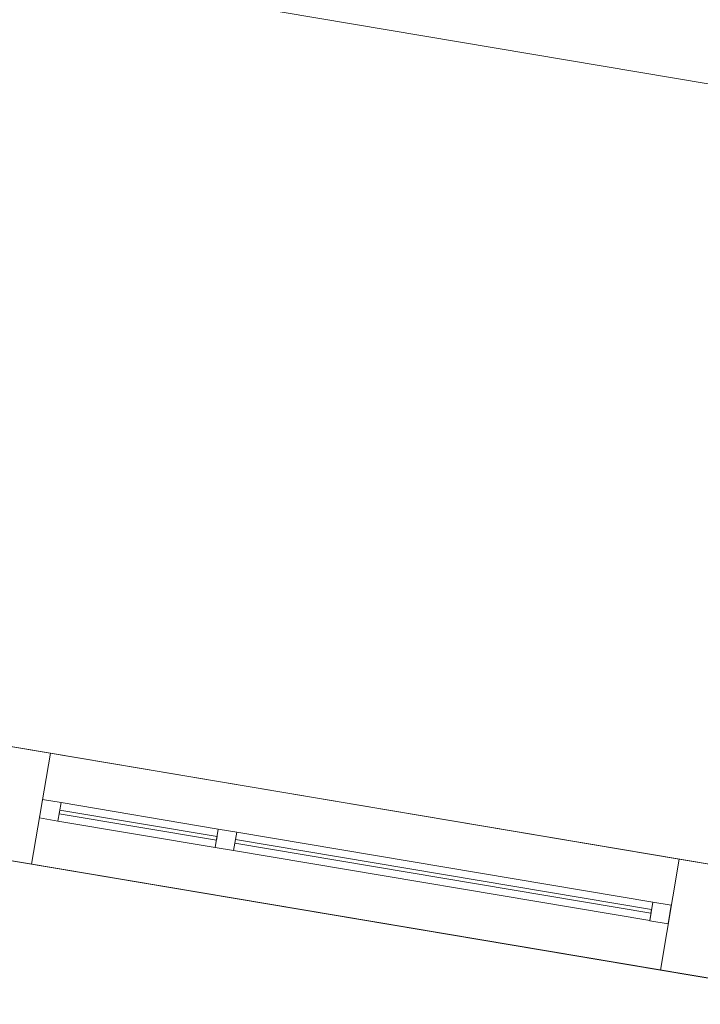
# Model space of a CAD drawing. Header units: millimetres. Extents: x -430348 to -225823, y -86243 to 5084.
# Tile 958 of 1056: x -341056 to -339242, y -12736 to -10112. Entities that reach past the tile are written whole.
import ezdxf

# ---------------------------------------------------------------- set-up
doc = ezdxf.new("R2010")
doc.units = ezdxf.units.MM
for name, color, linetype, lineweight in [('A-GLAZ-CURT', 52, 'Continuous', 9), ('A-GLAZ-CWMG', 51, 'Continuous', 9), ('A-ROOF', 132, 'Continuous', 9), ('A-WALL', 113, 'Continuous', 9)]:
    doc.layers.add(name, color=color, linetype=linetype, lineweight=lineweight)

# ---------------------------------------------------------------- blocks, each defined once
blk = doc.blocks.new('System Panel - Glazed-518846-_3D_ Copy 1')
at = {"layer": 'A-GLAZ-CURT', "transparency": 33554471}
mesh = blk.add_polyface(dxfattribs=at)
corners = [(-562.5, 5), (-562.5, 5, 559.1), (-562.5, 5, 909.1), (562.5, 5, 909.1), (562.5, 5, 559.1), (562.5, 5)]
mesh.append_faces([[corners[k] for k in face] for face in [(2, 3, 4, 1)]], dxfattribs={"vtx2": -1})
mesh.append_faces([[corners[k] for k in face] for face in [(4, 5, 0, 1)]], dxfattribs={"vtx3": -1})
mesh = blk.add_polyface(dxfattribs=at)
corners = [(562.5, -5), (-562.5, -5), (-562.5, 5), (562.5, 5)]
mesh.append_faces([[corners[k] for k in face] for face in [(3, 0, 1, 2)]])
mesh = blk.add_polyface(dxfattribs=at)
corners = [(-562.5, -5, 909.1), (562.5, -5, 909.1), (562.5, 5, 909.1), (-562.5, 5, 909.1)]
mesh.append_faces([[corners[k] for k in face] for face in [(0, 1, 2, 3)]])
mesh = blk.add_polyface(dxfattribs=at)
corners = [(-562.5, -5, 559.1), (-562.5, -5, 909.1), (-562.5, 5, 909.1), (-562.5, 5, 559.1)]
mesh.append_faces([[corners[k] for k in face] for face in [(3, 0, 1, 2)]])
mesh = blk.add_polyface(dxfattribs=at)
corners = [(-562.5, -5), (-562.5, -5, 559.1), (-562.5, 5, 559.1), (-562.5, 5)]
mesh.append_faces([[corners[k] for k in face] for face in [(3, 0, 1, 2)]])
mesh = blk.add_polyface(dxfattribs=at)
corners = [(562.5, -5, 559.1), (562.5, -5), (562.5, 5), (562.5, 5, 559.1)]
mesh.append_faces([[corners[k] for k in face] for face in [(3, 0, 1, 2)]])
mesh = blk.add_polyface(dxfattribs=at)
corners = [(562.5, -5, 909.1), (562.5, -5, 559.1), (562.5, 5, 559.1), (562.5, 5, 909.1)]
mesh.append_faces([[corners[k] for k in face] for face in [(3, 0, 1, 2)]])
mesh = blk.add_polyface(dxfattribs=at)
corners = [(-562.5, -5), (562.5, -5), (562.5, -5, 559.1), (562.5, -5, 909.1), (-562.5, -5, 909.1), (-562.5, -5, 559.1)]
mesh.append_faces([[corners[k] for k in face] for face in [(3, 4, 5, 2)]], dxfattribs={"vtx2": -1})
mesh.append_faces([[corners[k] for k in face] for face in [(5, 0, 1, 2)]], dxfattribs={"vtx3": -1})
blk = doc.blocks.new('Rectangular Mullion - 50mm x 50mm-518813-_3D_ Copy 1')
at = {"layer": 'A-GLAZ-CWMG'}
mesh = blk.add_polyface(dxfattribs=at)
corners = [(0, 25), (-50, 25), (-50, -25), (0, -25)]
mesh.append_faces([[corners[k] for k in face] for face in [(2, 3, 0, 1)]])
mesh = blk.add_polyface(dxfattribs=at)
corners = [(-50, 25), (0, 25), (0, 25, -400), (-50, 25, -400)]
mesh.append_faces([[corners[k] for k in face] for face in [(0, 1, 2, 3)]])
mesh = blk.add_polyface(dxfattribs=at)
corners = [(-50, -25), (-50, 25), (-50, 25, -400), (-50, -25, -400)]
mesh.append_faces([[corners[k] for k in face] for face in [(0, 1, 2, 3)]])
mesh = blk.add_polyface(dxfattribs=at)
corners = [(0, 25), (0, -25), (0, -25, -400), (0, 25, -400)]
mesh.append_faces([[corners[k] for k in face] for face in [(0, 1, 2, 3)]])
mesh = blk.add_polyface(dxfattribs=at)
corners = [(0, -25), (-50, -25), (-50, -25, -400), (0, -25, -400)]
mesh.append_faces([[corners[k] for k in face] for face in [(0, 1, 2, 3)]])
blk = doc.blocks.new('Rectangular Mullion - 50mm x 50mm-518801-_3D_ Copy 1')
at = {"layer": 'A-GLAZ-CWMG'}
mesh = blk.add_polyface(dxfattribs=at)
corners = [(0, 25), (-50, 25), (-50, -25), (0, -25)]
mesh.append_faces([[corners[k] for k in face] for face in [(2, 3, 0, 1)]])
mesh = blk.add_polyface(dxfattribs=at)
corners = [(0, 25, -425), (0, -25, -425), (-50, -25, -425), (-50, 25, -425)]
mesh.append_faces([[corners[k] for k in face] for face in [(0, 1, 2, 3)]])
mesh = blk.add_polyface(dxfattribs=at)
corners = [(-50, 25), (0, 25), (0, 25, -425), (-50, 25, -425)]
mesh.append_faces([[corners[k] for k in face] for face in [(3, 0, 1, 2)]])
mesh = blk.add_polyface(dxfattribs=at)
corners = [(-50, -25), (-50, 25), (-50, 25, -425), (-50, -25, -425)]
mesh.append_faces([[corners[k] for k in face] for face in [(3, 0, 1, 2)]])
mesh = blk.add_polyface(dxfattribs=at)
corners = [(0, 25), (0, -25), (0, -25, -425), (0, 25, -425)]
mesh.append_faces([[corners[k] for k in face] for face in [(3, 0, 1, 2)]])
mesh = blk.add_polyface(dxfattribs=at)
corners = [(0, -25), (-50, -25), (-50, -25, -425), (0, -25, -425)]
mesh.append_faces([[corners[k] for k in face] for face in [(3, 0, 1, 2)]])
blk = doc.blocks.new('Rectangular Mullion - 50mm x 50mm-518847-_3D_ Copy 1')
at = {"layer": 'A-GLAZ-CWMG'}
mesh = blk.add_polyface(dxfattribs=at)
corners = [(0, 25), (-50, 25), (-50, -25), (0, -25)]
mesh.append_faces([[corners[k] for k in face] for face in [(2, 3, 0, 1)]])
mesh = blk.add_polyface(dxfattribs=at)
corners = [(-50, 25), (0, 25), (0, 25, -609.1), (-50, 25, -609.1)]
mesh.append_faces([[corners[k] for k in face] for face in [(0, 1, 2, 3)]])
mesh = blk.add_polyface(dxfattribs=at)
corners = [(-50, -25), (-50, 25), (-50, 25, -609.1), (-50, -25, -609.1)]
mesh.append_faces([[corners[k] for k in face] for face in [(0, 1, 2, 3)]])
mesh = blk.add_polyface(dxfattribs=at)
corners = [(0, 25), (0, -25), (0, -25, -609.1), (0, 25, -609.1)]
mesh.append_faces([[corners[k] for k in face] for face in [(0, 1, 2, 3)]])
mesh = blk.add_polyface(dxfattribs=at)
corners = [(0, -25), (-50, -25), (-50, -25, -609.1), (0, -25, -609.1)]
mesh.append_faces([[corners[k] for k in face] for face in [(0, 1, 2, 3)]])
blk = doc.blocks.new('Rectangular Mullion - 50mm x 50mm-504923-_3D_ Copy 1')
at = {"layer": 'A-GLAZ-CWMG'}
mesh = blk.add_polyface(dxfattribs=at)
corners = [(0, 25), (-50, 25), (-50, -25), (0, -25)]
mesh.append_faces([[corners[k] for k in face] for face in [(2, 3, 0, 1)]])
mesh = blk.add_polyface(dxfattribs=at)
corners = [(0, 25, -1125), (0, -25, -1125), (-50, -25, -1125), (-50, 25, -1125)]
mesh.append_faces([[corners[k] for k in face] for face in [(0, 1, 2, 3)]])
mesh = blk.add_polyface(dxfattribs=at)
corners = [(-50, 25), (0, 25), (0, 25, -1125), (-50, 25, -1125)]
mesh.append_faces([[corners[k] for k in face] for face in [(0, 1, 2, 3)]])
mesh = blk.add_polyface(dxfattribs=at)
corners = [(-50, -25), (-50, 25), (-50, 25, -1125), (-50, -25, -1125)]
mesh.append_faces([[corners[k] for k in face] for face in [(0, 1, 2, 3)]])
mesh = blk.add_polyface(dxfattribs=at)
corners = [(0, 25), (0, -25), (0, -25, -1125), (0, 25, -1125)]
mesh.append_faces([[corners[k] for k in face] for face in [(0, 1, 2, 3)]])
mesh = blk.add_polyface(dxfattribs=at)
corners = [(0, -25), (-50, -25), (-50, -25, -1125), (0, -25, -1125)]
mesh.append_faces([[corners[k] for k in face] for face in [(0, 1, 2, 3)]])
blk = doc.blocks.new('System Panel - Glazed-518848-_3D_ Copy 1')
at = {"layer": 'A-GLAZ-CURT', "transparency": 33554471}
mesh = blk.add_polyface(dxfattribs=at)
corners = [(-212.5, 5), (-212.5, 5, 534.1), (212.5, 5, 534.1), (212.5, 5)]
mesh.append_faces([[corners[k] for k in face] for face in [(2, 3, 0, 1)]])
mesh = blk.add_polyface(dxfattribs=at)
corners = [(212.5, -5), (-212.5, -5), (-212.5, 5), (212.5, 5)]
mesh.append_faces([[corners[k] for k in face] for face in [(3, 0, 1, 2)]])
mesh = blk.add_polyface(dxfattribs=at)
corners = [(-212.5, -5, 534.1), (212.5, -5, 534.1), (212.5, 5, 534.1), (-212.5, 5, 534.1)]
mesh.append_faces([[corners[k] for k in face] for face in [(0, 1, 2, 3)]])
mesh = blk.add_polyface(dxfattribs=at)
corners = [(-212.5, -5), (-212.5, -5, 534.1), (-212.5, 5, 534.1), (-212.5, 5)]
mesh.append_faces([[corners[k] for k in face] for face in [(3, 0, 1, 2)]])
mesh = blk.add_polyface(dxfattribs=at)
corners = [(212.5, -5, 534.1), (212.5, -5), (212.5, 5), (212.5, 5, 534.1)]
mesh.append_faces([[corners[k] for k in face] for face in [(3, 0, 1, 2)]])
mesh = blk.add_polyface(dxfattribs=at)
corners = [(-212.5, -5), (212.5, -5), (212.5, -5, 534.1), (-212.5, -5, 534.1)]
mesh.append_faces([[corners[k] for k in face] for face in [(2, 3, 0, 1)]])
blk = doc.blocks.new('Rectangular Mullion - 50mm x 50mm-504920-_3D_ Copy 1')
at = {"layer": 'A-GLAZ-CWMG'}
mesh = blk.add_polyface(dxfattribs=at)
corners = [(0, 25), (-50, 25), (-50, -25), (0, -25)]
mesh.append_faces([[corners[k] for k in face] for face in [(2, 3, 0, 1)]])
mesh = blk.add_polyface(dxfattribs=at)
corners = [(0, 25, -1125), (0, -25, -1125), (-50, -25, -1125), (-50, 25, -1125)]
mesh.append_faces([[corners[k] for k in face] for face in [(0, 1, 2, 3)]])
mesh = blk.add_polyface(dxfattribs=at)
corners = [(-50, 25), (0, 25), (0, 25, -1125), (-50, 25, -1125)]
mesh.append_faces([[corners[k] for k in face] for face in [(0, 1, 2, 3)]])
mesh = blk.add_polyface(dxfattribs=at)
corners = [(-50, -25), (-50, 25), (-50, 25, -1125), (-50, -25, -1125)]
mesh.append_faces([[corners[k] for k in face] for face in [(0, 1, 2, 3)]])
mesh = blk.add_polyface(dxfattribs=at)
corners = [(0, 25), (0, -25), (0, -25, -1125), (0, 25, -1125)]
mesh.append_faces([[corners[k] for k in face] for face in [(0, 1, 2, 3)]])
mesh = blk.add_polyface(dxfattribs=at)
corners = [(0, -25), (-50, -25), (-50, -25, -1125), (0, -25, -1125)]
mesh.append_faces([[corners[k] for k in face] for face in [(0, 1, 2, 3)]])
blk = doc.blocks.new('Rectangular Mullion - 50mm x 50mm-518462-_3D_ Copy 1')
at = {"layer": 'A-GLAZ-CWMG'}
mesh = blk.add_polyface(dxfattribs=at)
corners = [(0, 25), (-50, 25), (-50, -25), (0, -25)]
mesh.append_faces([[corners[k] for k in face] for face in [(2, 3, 0, 1)]])
mesh = blk.add_polyface(dxfattribs=at)
corners = [(0, 25, -425), (0, -25, -425), (-50, -25, -425), (-50, 25, -425)]
mesh.append_faces([[corners[k] for k in face] for face in [(0, 1, 2, 3)]])
mesh = blk.add_polyface(dxfattribs=at)
corners = [(-50, 25), (0, 25), (0, 25, -425), (-50, 25, -425)]
mesh.append_faces([[corners[k] for k in face] for face in [(0, 1, 2, 3)]])
mesh = blk.add_polyface(dxfattribs=at)
corners = [(-50, -25), (-50, 25), (-50, 25, -425), (-50, -25, -425)]
mesh.append_faces([[corners[k] for k in face] for face in [(0, 1, 2, 3)]])
mesh = blk.add_polyface(dxfattribs=at)
corners = [(0, 25), (0, -25), (0, -25, -425), (0, 25, -425)]
mesh.append_faces([[corners[k] for k in face] for face in [(0, 1, 2, 3)]])
mesh = blk.add_polyface(dxfattribs=at)
corners = [(0, -25), (-50, -25), (-50, -25, -425), (0, -25, -425)]
mesh.append_faces([[corners[k] for k in face] for face in [(0, 1, 2, 3)]])
blk = doc.blocks.new('System Panel - Glazed-518811-_3D_ Copy 1')
at = {"layer": 'A-GLAZ-CURT', "transparency": 33554471}
mesh = blk.add_polyface(dxfattribs=at)
corners = [(-212.5, 5), (-212.5, 5, 325), (212.5, 5, 325), (212.5, 5)]
mesh.append_faces([[corners[k] for k in face] for face in [(2, 3, 0, 1)]])
mesh = blk.add_polyface(dxfattribs=at)
corners = [(212.5, -5), (-212.5, -5), (-212.5, 5), (212.5, 5)]
mesh.append_faces([[corners[k] for k in face] for face in [(3, 0, 1, 2)]])
mesh = blk.add_polyface(dxfattribs=at)
corners = [(-212.5, -5, 325), (212.5, -5, 325), (212.5, 5, 325), (-212.5, 5, 325)]
mesh.append_faces([[corners[k] for k in face] for face in [(0, 1, 2, 3)]])
mesh = blk.add_polyface(dxfattribs=at)
corners = [(-212.5, -5), (-212.5, -5, 325), (-212.5, 5, 325), (-212.5, 5)]
mesh.append_faces([[corners[k] for k in face] for face in [(3, 0, 1, 2)]])
mesh = blk.add_polyface(dxfattribs=at)
corners = [(212.5, -5, 325), (212.5, -5), (212.5, 5), (212.5, 5, 325)]
mesh.append_faces([[corners[k] for k in face] for face in [(3, 0, 1, 2)]])
mesh = blk.add_polyface(dxfattribs=at)
corners = [(-212.5, -5), (212.5, -5), (212.5, -5, 325), (-212.5, -5, 325)]
mesh.append_faces([[corners[k] for k in face] for face in [(2, 3, 0, 1)]])
blk = doc.blocks.new('Rectangular Mullion - 50mm x 50mm-518850-_3D_ Copy 1')
at = {"layer": 'A-GLAZ-CWMG'}
mesh = blk.add_polyface(dxfattribs=at)
corners = [(0, 25, -609.1), (0, -25, -609.1), (-50, -25, -609.1), (-50, 25, -609.1)]
mesh.append_faces([[corners[k] for k in face] for face in [(0, 1, 2, 3)]])
mesh = blk.add_polyface(dxfattribs=at)
corners = [(-50, 25), (0, 25), (0, 25, -609.1), (-50, 25, -609.1)]
mesh.append_faces([[corners[k] for k in face] for face in [(0, 1, 2, 3)]])
mesh = blk.add_polyface(dxfattribs=at)
corners = [(-50, -25), (-50, 25), (-50, 25, -609.1), (-50, -25, -609.1)]
mesh.append_faces([[corners[k] for k in face] for face in [(0, 1, 2, 3)]])
mesh = blk.add_polyface(dxfattribs=at)
corners = [(0, 25), (0, -25), (0, -25, -609.1), (0, 25, -609.1)]
mesh.append_faces([[corners[k] for k in face] for face in [(0, 1, 2, 3)]])
mesh = blk.add_polyface(dxfattribs=at)
corners = [(0, -25), (-50, -25), (-50, -25, -609.1), (0, -25, -609.1)]
mesh.append_faces([[corners[k] for k in face] for face in [(0, 1, 2, 3)]])
blk = doc.blocks.new('Rectangular Mullion - 50mm x 50mm-224759-_3D_ Copy 1')
at = {"layer": 'A-GLAZ-CWMG'}
mesh = blk.add_polyface(dxfattribs=at)
corners = [(0, 25, -400), (0, -25, -400), (-50, -25, -400), (-50, 25, -400)]
mesh.append_faces([[corners[k] for k in face] for face in [(0, 1, 2, 3)]])
mesh = blk.add_polyface(dxfattribs=at)
corners = [(-50, 25), (0, 25), (0, 25, -400), (-50, 25, -400)]
mesh.append_faces([[corners[k] for k in face] for face in [(3, 0, 1, 2)]])
mesh = blk.add_polyface(dxfattribs=at)
corners = [(-50, -25), (-50, 25), (-50, 25, -400), (-50, -25, -400)]
mesh.append_faces([[corners[k] for k in face] for face in [(3, 0, 1, 2)]])
mesh = blk.add_polyface(dxfattribs=at)
corners = [(0, 25), (0, -25), (0, -25, -400), (0, 25, -400)]
mesh.append_faces([[corners[k] for k in face] for face in [(3, 0, 1, 2)]])
mesh = blk.add_polyface(dxfattribs=at)
corners = [(0, -25), (-50, -25), (-50, -25, -400), (0, -25, -400)]
mesh.append_faces([[corners[k] for k in face] for face in [(3, 0, 1, 2)]])
blk = doc.blocks.new('Rectangular Mullion - 50mm x 50mm-518845-_3D_ Copy 1')
at = {"layer": 'A-GLAZ-CWMG'}
mesh = blk.add_polyface(dxfattribs=at)
corners = [(25, 25), (-25, 25), (-25, -25), (25, -25)]
mesh.append_faces([[corners[k] for k in face] for face in [(2, 3, 0, 1)]])
mesh = blk.add_polyface(dxfattribs=at)
corners = [(-25, 25), (25, 25), (25, 25, -609.1), (-25, 25, -609.1)]
mesh.append_faces([[corners[k] for k in face] for face in [(0, 1, 2, 3)]])
mesh = blk.add_polyface(dxfattribs=at)
corners = [(-25, -25), (-25, 25), (-25, 25, -609.1), (-25, -25, -609.1)]
mesh.append_faces([[corners[k] for k in face] for face in [(0, 1, 2, 3)]])
mesh = blk.add_polyface(dxfattribs=at)
corners = [(25, 25), (25, -25), (25, -25, -609.1), (25, 25, -609.1)]
mesh.append_faces([[corners[k] for k in face] for face in [(0, 1, 2, 3)]])
mesh = blk.add_polyface(dxfattribs=at)
corners = [(25, -25), (-25, -25), (-25, -25, -609.1), (25, -25, -609.1)]
mesh.append_faces([[corners[k] for k in face] for face in [(0, 1, 2, 3)]])
blk = doc.blocks.new('Rectangular Mullion - 50mm x 50mm-518804-_3D_ Copy 1')
at = {"layer": 'A-GLAZ-CWMG'}
mesh = blk.add_polyface(dxfattribs=at)
corners = [(25, 25), (-25, 25), (-25, -25), (25, -25)]
mesh.append_faces([[corners[k] for k in face] for face in [(2, 3, 0, 1)]])
mesh = blk.add_polyface(dxfattribs=at)
corners = [(25, 25, -425), (25, -25, -425), (-25, -25, -425), (-25, 25, -425)]
mesh.append_faces([[corners[k] for k in face] for face in [(0, 1, 2, 3)]])
mesh = blk.add_polyface(dxfattribs=at)
corners = [(-25, 25), (25, 25), (25, 25, -425), (-25, 25, -425)]
mesh.append_faces([[corners[k] for k in face] for face in [(3, 0, 1, 2)]])
mesh = blk.add_polyface(dxfattribs=at)
corners = [(-25, -25), (-25, 25), (-25, 25, -425), (-25, -25, -425)]
mesh.append_faces([[corners[k] for k in face] for face in [(3, 0, 1, 2)]])
mesh = blk.add_polyface(dxfattribs=at)
corners = [(25, 25), (25, -25), (25, -25, -425), (25, 25, -425)]
mesh.append_faces([[corners[k] for k in face] for face in [(3, 0, 1, 2)]])
mesh = blk.add_polyface(dxfattribs=at)
corners = [(25, -25), (-25, -25), (-25, -25, -425), (25, -25, -425)]
mesh.append_faces([[corners[k] for k in face] for face in [(3, 0, 1, 2)]])
blk = doc.blocks.new('Rectangular Mullion - 50mm x 50mm-518806-_3D_ Copy 1')
at = {"layer": 'A-GLAZ-CWMG'}
mesh = blk.add_polyface(dxfattribs=at)
corners = [(25, 25, -400), (25, -25, -400), (-25, -25, -400), (-25, 25, -400)]
mesh.append_faces([[corners[k] for k in face] for face in [(0, 1, 2, 3)]])
mesh = blk.add_polyface(dxfattribs=at)
corners = [(-25, 25), (25, 25), (25, 25, -400), (-25, 25, -400)]
mesh.append_faces([[corners[k] for k in face] for face in [(0, 1, 2, 3)]])
mesh = blk.add_polyface(dxfattribs=at)
corners = [(-25, -25), (-25, 25), (-25, 25, -400), (-25, -25, -400)]
mesh.append_faces([[corners[k] for k in face] for face in [(0, 1, 2, 3)]])
mesh = blk.add_polyface(dxfattribs=at)
corners = [(25, 25), (25, -25), (25, -25, -400), (25, 25, -400)]
mesh.append_faces([[corners[k] for k in face] for face in [(0, 1, 2, 3)]])
mesh = blk.add_polyface(dxfattribs=at)
corners = [(25, -25), (-25, -25), (-25, -25, -400), (25, -25, -400)]
mesh.append_faces([[corners[k] for k in face] for face in [(0, 1, 2, 3)]])

msp = doc.modelspace()

# ---------------------------------------------------------------- block references
at = {"layer": 'A-GLAZ-CURT', "transparency": 33554471, "rotation": 170.4526997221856}
for name, p in [('System Panel - Glazed-518848-_3D_ Copy 1', (-340740.6, -12258.8, 59798.5)), ('System Panel - Glazed-518811-_3D_ Copy 1', (-340740.6, -12258.8, 60382.6)), ('System Panel - Glazed-518846-_3D_ Copy 1', (-339927.1, -12395.6, 59798.5))]:
    msp.add_blockref(name, p, dxfattribs=at)
at = {"layer": 'A-GLAZ-CWMG', "extrusion": (0, 0, -1), "rotation": 9.547300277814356}
for name, p in [('Rectangular Mullion - 50mm x 50mm-518847-_3D_ Copy 1', (340999.5, -12215.2, -59748.5)), ('Rectangular Mullion - 50mm x 50mm-224759-_3D_ Copy 1', (340999.5, -12215.2, -60357.6)), ('Rectangular Mullion - 50mm x 50mm-518845-_3D_ Copy 1', (340506.4, -12298.1, -59748.5)), ('Rectangular Mullion - 50mm x 50mm-518806-_3D_ Copy 1', (340506.4, -12298.1, -60357.6))]:
    msp.add_blockref(name, p, dxfattribs=at)
at = {"layer": 'A-GLAZ-CWMG', "extrusion": (-0.986149, 0.165862, 0), "rotation": 90}
for name, p in [('Rectangular Mullion - 50mm x 50mm-518801-_3D_ Copy 1', (68604.8, 60757.6, 334200.3)), ('Rectangular Mullion - 50mm x 50mm-518804-_3D_ Copy 1', (68604.8, 60357.6, 334200.3)), ('Rectangular Mullion - 50mm x 50mm-504920-_3D_ Copy 1', (68604.8, 60757.6, 333725.3))]:
    msp.add_blockref(name, p, dxfattribs=at)
at = {"layer": 'A-GLAZ-CWMG', "extrusion": (0.986149, -0.165862, 0), "rotation": 270}
for name, p in [('Rectangular Mullion - 50mm x 50mm-518462-_3D_ Copy 1', (-68604.8, 59748.5, -333775.3)), ('Rectangular Mullion - 50mm x 50mm-504923-_3D_ Copy 1', (-68604.8, 59748.5, -332600.3))]:
    msp.add_blockref(name, p, dxfattribs=at)
at = {"layer": 'A-GLAZ-CWMG', "rotation": 350.4526997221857}
for name, p in [('Rectangular Mullion - 50mm x 50mm-518813-_3D_ Copy 1', (-339323.1, -12497.2, 60757.6)), ('Rectangular Mullion - 50mm x 50mm-518850-_3D_ Copy 1', (-339323.1, -12497.2, 60357.6))]:
    msp.add_blockref(name, p, dxfattribs=at)

# ---------------------------------------------------------------- meshes
at = {"layer": 'A-ROOF'}
mesh = msp.add_polyface(dxfattribs=at)
corners = [(-361590.3, -6521.1, 63357.6), (-337133.8, -10634.5, 63357.6), (-340055.7, -6543.2, 65907.6), (-342226.2, -6178.1, 65907.6), (-342319.5, -6732.4, 65503.9), (-343123.2, -6597.3, 65503.9), (-343029.9, -6043, 65907.6), (-354474.2, -4118.1, 65907.6), (-354567.4, -4672.4, 65503.9), (-355371.1, -4537.3, 65503.9), (-355277.9, -3983, 65907.6), (-357333, -3637.3, 65907.6)]
mesh.append_faces([[corners[k] for k in face] for face in [(4, 1, 2, 3)]], dxfattribs={"vtx0": -1})
mesh.append_faces([[corners[k] for k in face] for face in [(1, 4, 5, 8)]], dxfattribs={"vtx0": -1, "vtx2": -1, "vtx3": -1})
mesh.append_faces([[corners[k] for k in face] for face in [(11, 0, 9, 10)]], dxfattribs={"vtx1": -1})
mesh.append_faces([[corners[k] for k in face] for face in [(8, 9, 0, 1)]], dxfattribs={"vtx1": -1, "vtx3": -1})
mesh.append_faces([[corners[k] for k in face] for face in [(6, 7, 8, 5)]], dxfattribs={"vtx2": -1})
mesh = msp.add_polyface(dxfattribs=at)
corners = [(-337133.8, -10634.5, 63257.6), (-361590.3, -6521.1, 63257.6), (-357333, -3637.3, 65807.6), (-355277.9, -3983, 65807.6), (-355371.1, -4537.3, 65403.9), (-354567.4, -4672.4, 65403.9), (-354474.2, -4118.1, 65807.6), (-343029.9, -6043, 65807.6), (-343123.2, -6597.3, 65403.9), (-342319.5, -6732.4, 65403.9), (-342226.2, -6178.1, 65807.6), (-340055.7, -6543.2, 65807.6)]
mesh.append_faces([[corners[k] for k in face] for face in [(4, 1, 2, 3)]], dxfattribs={"vtx0": -1})
mesh.append_faces([[corners[k] for k in face] for face in [(1, 4, 5, 0)]], dxfattribs={"vtx0": -1, "vtx2": -1})
mesh.append_faces([[corners[k] for k in face] for face in [(11, 0, 9, 10)]], dxfattribs={"vtx1": -1})
mesh.append_faces([[corners[k] for k in face] for face in [(8, 9, 0, 5)]], dxfattribs={"vtx1": -1, "vtx2": -1, "vtx3": -1})
mesh.append_faces([[corners[k] for k in face] for face in [(5, 6, 7, 8)]], dxfattribs={"vtx3": -1})
mesh = msp.add_polyface(dxfattribs=at)
corners = [(-337133.8, -10634.5, 63357.6), (-335956.2, -3632.8, 63357.6), (-340055.7, -6543.2, 65907.6)]
mesh.append_faces([[corners[k] for k in face] for face in [(0, 1, 2)]])
mesh = msp.add_polyface(dxfattribs=at)
corners = [(-335956.2, -3632.8, 63257.6), (-337133.8, -10634.5, 63257.6), (-340055.7, -6543.2, 65807.6)]
mesh.append_faces([[corners[k] for k in face] for face in [(2, 0, 1)]])
mesh = msp.add_polyface(dxfattribs=at)
corners = [(-361590.3, -6521.1, 63357.6), (-361590.3, -6521.1, 63257.6), (-337133.8, -10634.5, 63257.6), (-337133.8, -10634.5, 63357.6)]
mesh.append_faces([[corners[k] for k in face] for face in [(0, 1, 2, 3)]])
mesh = msp.add_polyface(dxfattribs=at)
corners = [(-342355.7, -12139.2, 61057.6), (-341899.6, -9427.3, 61057.6), (-337560.5, -10157.1, 61057.6), (-338805.1, -12736.4, 61057.6)]
mesh.append_faces([[corners[k] for k in face] for face in [(3, 0, 1, 2)]])
mesh = msp.add_polyface(dxfattribs=at)
corners = [(-341899.6, -9427.3, 61157.6), (-342355.7, -12139.2, 61157.6), (-338805.1, -12736.4, 61157.6), (-337560.5, -10157.1, 61157.6)]
mesh.append_faces([[corners[k] for k in face] for face in [(0, 1, 2, 3)]])
mesh = msp.add_polyface(dxfattribs=at)
corners = [(-341899.6, -9427.3, 61157.6), (-337560.5, -10157.1, 61157.6), (-337560.5, -10157.1, 61057.6), (-341899.6, -9427.3, 61057.6)]
mesh.append_faces([[corners[k] for k in face] for face in [(1, 2, 3, 0)]])
mesh = msp.add_polyface(dxfattribs=at)
corners = [(-338805.1, -12736.4, 61157.6), (-342355.7, -12139.2, 61157.6), (-342355.7, -12139.2, 61057.6), (-338805.1, -12736.4, 61057.6)]
mesh.append_faces([[corners[k] for k in face] for face in [(0, 1, 2, 3)]])
at = {"layer": 'A-WALL'}
mesh = msp.add_polyface(dxfattribs=at)
corners = [(-339163, -12676.2, 58457.6), (-342059.8, -12189, 58457.6), (-342010.1, -11893.1, 58457.6), (-339027.2, -12394.8, 58457.6)]
mesh.append_faces([[corners[k] for k in face] for face in [(0, 1, 2, 3)]])
mesh = msp.add_polyface(dxfattribs=at)
corners = [(-342059.8, -12189, 61057.6), (-339163, -12676.2, 61057.6), (-339027.2, -12394.8, 61057.6), (-342010.1, -11893.1, 61057.6)]
mesh.append_faces([[corners[k] for k in face] for face in [(3, 0, 1, 2)]])
mesh = msp.add_polyface(dxfattribs=at)
corners = [(-339027.2, -12394.8, 58457.6), (-342010.1, -11893.1, 58457.6), (-342010.1, -11893.1, 61057.6), (-339027.2, -12394.8, 61057.6), (-341171.9, -12034.1, 58607.6), (-341171.9, -12034.1, 60757.6), (-341911.5, -11909.7, 60757.6), (-341911.5, -11909.7, 58607.6), (-339298.2, -12349.3, 59748.5), (-339298.2, -12349.3, 60757.6), (-340974.6, -12067.3, 60757.6), (-340974.6, -12067.3, 59748.5)]
mesh.append_faces([[corners[k] for k in face] for face in [(3, 9, 10, 2), (5, 10, 11, 4), (1, 7, 4, 0)]], dxfattribs={"vtx0": -1, "vtx2": -1})
mesh.append_faces([[corners[k] for k in face] for face in [(4, 11, 8, 0)]], dxfattribs={"vtx0": -1, "vtx2": -1, "vtx3": -1})
mesh.append_faces([[corners[k] for k in face] for face in [(5, 6, 2, 10)]], dxfattribs={"vtx1": -1, "vtx2": -1, "vtx3": -1})
mesh.append_faces([[corners[k] for k in face] for face in [(3, 0, 8, 9), (6, 7, 1, 2)]], dxfattribs={"vtx1": -1, "vtx3": -1})
mesh = msp.add_polyface(dxfattribs=at)
corners = [(-339298.2, -12349.3, 60757.6), (-339347.9, -12645.1, 60757.6), (-341024.4, -12363.1, 60757.6), (-340974.6, -12067.3, 60757.6)]
mesh.append_faces([[corners[k] for k in face] for face in [(0, 1, 2, 3)]])
mesh = msp.add_polyface(dxfattribs=at)
corners = [(-340974.6, -12067.3, 60757.6), (-341024.4, -12363.1, 60757.6), (-341024.4, -12363.1, 59748.5), (-340974.6, -12067.3, 59748.5)]
mesh.append_faces([[corners[k] for k in face] for face in [(1, 2, 3, 0)]])
mesh = msp.add_polyface(dxfattribs=at)
corners = [(-339347.9, -12645.1, 59748.5), (-339298.2, -12349.3, 59748.5), (-340974.6, -12067.3, 59748.5), (-341024.4, -12363.1, 59748.5)]
mesh.append_faces([[corners[k] for k in face] for face in [(3, 0, 1, 2)]])
mesh = msp.add_polyface(dxfattribs=at)
corners = [(-342059.8, -12189, 58457.6), (-339163, -12676.2, 58457.6), (-339163, -12676.2, 61057.6), (-342059.8, -12189, 61057.6), (-341221.6, -12330, 60757.6), (-341221.6, -12330, 58607.6), (-341961.2, -12205.6, 58607.6), (-341961.2, -12205.6, 60757.6), (-339347.9, -12645.1, 60757.6), (-339347.9, -12645.1, 59748.5), (-341024.4, -12363.1, 59748.5), (-341024.4, -12363.1, 60757.6)]
mesh.append_faces([[corners[k] for k in face] for face in [(0, 6, 7, 3), (9, 1, 2, 8)]], dxfattribs={"vtx0": -1, "vtx2": -1})
mesh.append_faces([[corners[k] for k in face] for face in [(3, 7, 4, 11)]], dxfattribs={"vtx0": -1, "vtx2": -1, "vtx3": -1})
mesh.append_faces([[corners[k] for k in face] for face in [(9, 10, 5, 1)]], dxfattribs={"vtx1": -1, "vtx2": -1, "vtx3": -1})
mesh.append_faces([[corners[k] for k in face] for face in [(5, 6, 0, 1), (4, 5, 10, 11), (11, 8, 2, 3)]], dxfattribs={"vtx1": -1, "vtx3": -1})
mesh = msp.add_polyface(dxfattribs=at)
corners = [(-339298.2, -12349.3, 59748.5), (-339347.9, -12645.1, 59748.5), (-339347.9, -12645.1, 60757.6), (-339298.2, -12349.3, 60757.6)]
mesh.append_faces([[corners[k] for k in face] for face in [(1, 2, 3, 0)]])

doc.saveas('drawing.dxf')
